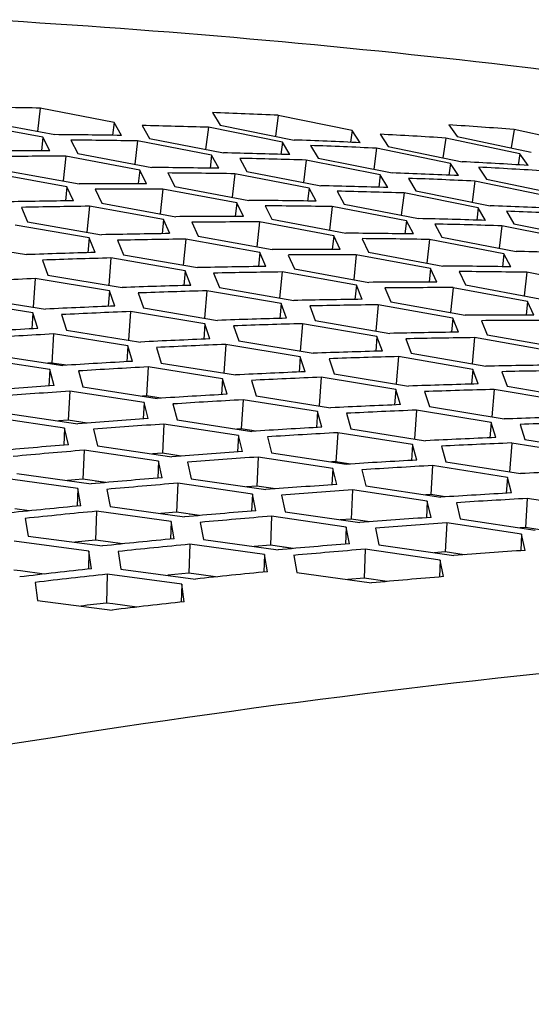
# Model space of a CAD drawing. Header units: millimetres. Extents: x 0 to 420, y 0 to 297.
# Tile 481 of 514: x 353.8 to 355.53, y 249.34 to 252.66. Entities that reach past the tile are written whole.
import ezdxf

# ---------------------------------------------------------------- set-up
doc = ezdxf.new("R2010")
doc.units = ezdxf.units.MM
doc.header["$LTSCALE"] = 23.1
doc.layers.get('0').update_dxf_attribs({"linetype": 'CONTINUOUS'})

msp = doc.modelspace()

# ---------------------------------------------------------------- linework, layer by layer
at = {"color": 7, "linetype": 'Continuous'}
for p, q in [((353.8666, 252.3662), (353.8575, 252.2873)), ((354.6708, 252.3416), (354.6611, 252.271)), ((354.116, 252.3179), (354.1108, 252.2741)), ((354.4349, 252.3013), (354.4254, 252.2264)), ((353.875, 252.2676), (353.87, 252.2217)), ((354.9207, 252.2901), (354.9151, 252.2505)), ((355.2374, 252.265), (355.2274, 252.1984)), ((355.468, 252.2938), (355.458, 252.2314)), ((354.1956, 252.2552), (354.1864, 252.1761)), ((354.6848, 252.2514), (354.6793, 252.2097)), ((355.0032, 252.2305), (354.9934, 252.1597)), ((353.9529, 252.2032), (353.9441, 252.12)), ((354.4454, 252.2069), (354.4402, 252.1631)), ((355.4876, 252.2118), (355.4819, 252.1744)), ((354.7656, 252.1903), (354.7561, 252.1152)), ((355.2535, 252.179), (355.2479, 252.1394)), ((354.2027, 252.1566), (354.1978, 252.1108)), ((354.5246, 252.1442), (354.5153, 252.0649)), ((355.0159, 252.1403), (355.0105, 252.0987)), ((353.9567, 252.1004), (353.9521, 252.0526)), ((355.3356, 252.1194), (355.3258, 252.0485)), ((354.2802, 252.0922), (354.2714, 252.0088)), ((354.7749, 252.0959), (354.7697, 252.0521)), ((355.0963, 252.0792), (355.0867, 252.004)), ((354.0325, 252.0344), (354.0242, 251.9467)), ((354.5305, 252.0456), (354.5255, 251.9998)), ((354.8535, 252.0332), (354.8443, 251.9538)), ((355.3471, 252.0293), (355.3416, 251.9876)), ((354.2827, 251.9894), (354.2781, 251.9416)), ((354.6074, 251.9813), (354.5986, 251.8976)), ((355.1043, 251.9849), (355.0991, 251.9411)), ((355.4269, 251.9682), (355.4173, 251.8928)), ((354.8582, 251.9346), (354.8532, 251.8888)), ((354.0318, 251.9273), (354.0274, 251.8775)), ((354.358, 251.9234), (354.3497, 251.8356)), ((355.1825, 251.9222), (355.1732, 251.8426)), ((354.6088, 251.8784), (354.6041, 251.8306)), ((354.9347, 251.8703), (354.9258, 251.7865)), ((355.4338, 251.8739), (355.4285, 251.8301)), ((354.1054, 251.8596), (354.0977, 251.7675)), ((354.3561, 251.8163), (354.3517, 251.7665)), ((354.6836, 251.8124), (354.6752, 251.7244)), ((355.1859, 251.8236), (355.181, 251.7778)), ((355.5115, 251.8112), (355.5022, 251.7314)), ((353.8496, 251.7899), (353.8426, 251.6935)), ((354.9348, 251.7674), (354.9301, 251.7196)), ((354.1002, 251.7481), (354.0962, 251.6964)), ((354.4292, 251.7486), (354.4215, 251.6563)), ((355.2619, 251.7593), (355.2531, 251.6753)), ((354.6804, 251.7053), (354.676, 251.6555)), ((355.0091, 251.7014), (355.0008, 251.6132)), ((355.5137, 251.7127), (355.5087, 251.6668)), ((353.8412, 251.674), (353.8377, 251.6203)), ((354.1717, 251.6788), (354.1647, 251.5822)), ((354.4227, 251.6371), (354.4188, 251.5853)), ((354.753, 251.6376), (354.7453, 251.5451)), ((355.2608, 251.6565), (355.2561, 251.6086)), ((353.911, 251.6029), (353.905, 251.5047)), ((354.4938, 251.5677), (354.4867, 251.471)), ((355.0046, 251.5943), (355.0003, 251.5444)), ((355.3346, 251.5905), (355.3263, 251.502)), ((354.162, 251.5628), (354.1585, 251.5092)), ((353.905, 251.5047), (353.8925, 251.504)), ((353.9535, 251.497), (353.905, 251.5047)), ((353.9467, 251.4981), (353.9427, 251.4987)), ((354.7453, 251.526), (354.7414, 251.4743)), ((355.0768, 251.5266), (355.0691, 251.4339)), ((353.8982, 251.4825), (353.8952, 251.427)), ((353.9535, 251.497), (353.9467, 251.4981)), ((354.2314, 251.4917), (354.2253, 251.3936)), ((355.3289, 251.4832), (355.3246, 251.4334)), ((354.4828, 251.4517), (354.4793, 251.398)), ((354.8159, 251.4566), (354.8088, 251.3597)), ((353.966, 251.4097), (353.961, 251.3116)), ((355.0679, 251.415), (355.0639, 251.3632)), ((355.4007, 251.4155), (355.3929, 251.3226)), ((354.2253, 251.3936), (354.2118, 251.3928)), ((354.2173, 251.3713), (354.2143, 251.3157)), ((354.2739, 251.3859), (354.2253, 251.3936)), ((354.2739, 251.3859), (354.2672, 251.3869)), ((354.5517, 251.3806), (354.5457, 251.2824)), ((354.8037, 251.3406), (354.8002, 251.2869)), ((355.1379, 251.3455), (355.1309, 251.2484)), ((353.961, 251.3116), (353.928, 251.3093)), ((354.0244, 251.3019), (353.961, 251.3116)), ((355.3904, 251.3039), (355.3865, 251.2521)), ((353.9487, 251.2847), (353.9462, 251.2273)), ((354.2846, 251.2984), (354.2796, 251.2003)), ((354.5457, 251.2824), (354.531, 251.2816)), ((354.5943, 251.2747), (354.5457, 251.2824)), ((354.5876, 251.2758), (354.5816, 251.2767)), ((354.8721, 251.2694), (354.866, 251.1712)), ((354.5364, 251.26), (354.5334, 251.2045)), ((355.46, 251.2344), (355.4529, 251.1362)), ((354.0144, 251.21), (354.0105, 251.112)), ((354.2796, 251.2003), (354.2455, 251.1979)), ((354.3431, 251.1906), (354.2796, 251.2003)), ((355.1245, 251.2294), (355.121, 251.1757)), ((354.266, 251.1733), (354.2636, 251.116)), ((354.6032, 251.1871), (354.5982, 251.089)), ((354.866, 251.1712), (354.8503, 251.1704)), ((354.9147, 251.1635), (354.866, 251.1712)), ((354.8554, 251.1488), (354.8525, 251.0932)), ((354.908, 251.1646), (354.901, 251.1657)), ((355.1924, 251.1582), (355.1864, 251.0601)), ((354.0105, 251.112), (353.9584, 251.1077)), ((354.0878, 251.1008), (354.0105, 251.112)), ((354.0878, 251.1008), (354.0524, 251.1059)), ((355.4453, 251.1183), (355.4418, 251.0646)), ((353.9928, 251.0804), (353.9909, 251.0213)), ((354.3313, 251.0986), (354.3274, 251.0006)), ((354.5982, 251.089), (354.563, 251.0866)), ((354.6618, 251.0794), (354.5982, 251.089)), ((354.9218, 251.0758), (354.9168, 250.9777)), ((354.5834, 251.062), (354.5809, 251.0046)), ((355.1864, 251.0601), (355.1696, 251.0591)), ((355.1745, 251.0375), (355.1715, 250.982)), ((355.2351, 251.0524), (355.1864, 251.0601)), ((355.2352, 251.0524), (355.2284, 251.0534)), ((355.5128, 251.0471), (355.5067, 250.9489)), ((353.8285, 251.0051), (353.7804, 251.0118)), ((354.0564, 251.0039), (354.0536, 250.906)), ((354.3274, 251.0006), (354.2741, 250.9962)), ((354.3274, 251.0006), (354.2741, 250.9962)), ((354.4048, 250.9894), (354.3274, 251.0006)), ((354.3084, 250.9689), (354.3065, 250.9098)), ((354.4048, 250.9894), (354.3693, 250.9945)), ((354.6481, 250.9872), (354.6442, 250.8892)), ((354.9168, 250.9777), (354.8805, 250.9752)), ((354.9805, 250.9681), (354.9168, 250.9777)), ((354.9007, 250.9506), (354.8983, 250.8932)), ((355.2404, 250.9646), (355.2354, 250.8665)), ((355.5067, 250.9489), (355.4889, 250.9479)), ((355.5556, 250.9412), (355.5067, 250.9489)), ((354.0536, 250.906), (353.9835, 250.8992)), ((354.0955, 250.9002), (354.0536, 250.906)), ((354.0955, 250.9002), (354.0536, 250.906)), ((354.1438, 250.8935), (354.0955, 250.9002)), ((355.4936, 250.9263), (355.4906, 250.8708)), ((354.0305, 250.8696), (354.0292, 250.8087)), ((354.3715, 250.8924), (354.3687, 250.7945)), ((354.6442, 250.8892), (354.5898, 250.8846)), ((354.6442, 250.8892), (354.5898, 250.8847)), ((354.7218, 250.878), (354.6442, 250.8892)), ((354.7218, 250.878), (354.6863, 250.8831)), ((354.965, 250.8758), (354.9611, 250.7778)), ((354.624, 250.8574), (354.6221, 250.7982)), ((355.2354, 250.8665), (355.198, 250.8639)), ((355.2181, 250.8392), (355.2156, 250.7819)), ((355.2992, 250.8568), (355.2354, 250.8665)), ((353.7995, 250.8022), (353.777, 250.8052)), ((353.879, 250.7917), (353.7995, 250.8022)), ((354.0921, 250.7913), (354.0904, 250.6935)), ((354.3687, 250.7945), (354.2974, 250.7875)), ((354.4107, 250.7887), (354.3687, 250.7945)), ((354.4591, 250.782), (354.4107, 250.7887)), ((354.9611, 250.7778), (354.9056, 250.7731)), ((354.9611, 250.7778), (354.9056, 250.7732)), ((355.0388, 250.7666), (354.9611, 250.7778)), ((354.3444, 250.7579), (354.3431, 250.697)), ((354.1119, 250.6906), (354.0904, 250.6935)), ((354.1926, 250.68), (354.1119, 250.6906))]:
    msp.add_line(p, q, dxfattribs=at)
at = {"color": 3, "linetype": 'Continuous'}
for p, q in [((354.116, 252.3179), (353.8666, 252.3662)), ((354.4481, 252.3508), (354.4745, 252.3084)), ((354.9207, 252.2901), (354.6708, 252.3416)), ((353.875, 252.2676), (353.6257, 252.3142)), ((353.6661, 252.3233), (353.9154, 252.2764)), ((354.1408, 252.2737), (354.116, 252.3179)), ((354.2108, 252.3072), (354.2357, 252.2633)), ((354.6848, 252.2514), (354.4349, 252.3013)), ((354.4745, 252.3084), (354.7243, 252.2582)), ((355.2473, 252.3094), (355.276, 252.2702)), ((353.8984, 252.2217), (353.875, 252.2676)), ((354.9478, 252.2491), (354.9207, 252.2901)), ((355.0152, 252.2775), (355.0425, 252.2367)), ((355.4876, 252.2118), (355.2374, 252.265)), ((355.276, 252.2702), (355.5263, 252.2167)), ((355.7182, 252.2389), (355.468, 252.2938)), ((353.9701, 252.2579), (353.9936, 252.2123)), ((354.4454, 252.2069), (354.1956, 252.2552)), ((354.2357, 252.2633), (354.4856, 252.2147)), ((354.7105, 252.2088), (354.6848, 252.2514)), ((354.7796, 252.2397), (354.8054, 252.1974)), ((355.2535, 252.179), (355.0032, 252.2305)), ((355.0425, 252.2367), (355.2928, 252.1848)), ((354.2027, 252.1566), (353.9529, 252.2032)), ((353.9936, 252.2123), (354.2434, 252.1654)), ((354.4697, 252.1627), (354.4454, 252.2069)), ((354.8054, 252.1974), (355.0558, 252.1472)), ((355.5157, 252.1724), (355.4876, 252.2118)), ((354.5405, 252.1962), (354.565, 252.1523)), ((355.0159, 252.1403), (354.7656, 252.1903)), ((355.2802, 252.138), (355.2535, 252.179)), ((355.3483, 252.1663), (355.3751, 252.1256)), ((353.9567, 252.1004), (353.707, 252.1454)), ((353.7482, 252.1554), (353.998, 252.1102)), ((354.2256, 252.1107), (354.2027, 252.1566)), ((354.2981, 252.1469), (354.3211, 252.1013)), ((354.7749, 252.0959), (354.5246, 252.1442)), ((354.565, 252.1523), (354.8153, 252.1037)), ((355.0412, 252.0977), (355.0159, 252.1403)), ((353.9782, 252.0529), (353.9567, 252.1004)), ((354.3211, 252.1013), (354.5714, 252.0544)), ((355.111, 252.1287), (355.1364, 252.0863)), ((355.5863, 252.0679), (355.3356, 252.1194)), ((355.3751, 252.1256), (355.6259, 252.0737)), ((354.0523, 252.0917), (354.074, 252.0445)), ((354.5305, 252.0456), (354.2802, 252.0922)), ((354.7987, 252.0517), (354.7749, 252.0959)), ((354.8702, 252.0852), (354.8942, 252.0413)), ((355.3471, 252.0293), (355.0963, 252.0792)), ((355.1364, 252.0863), (355.3872, 252.0361)), ((354.2827, 251.9894), (354.0325, 252.0344)), ((354.074, 252.0445), (354.3243, 251.9992)), ((354.5529, 251.9998), (354.5305, 252.0456)), ((354.6261, 252.0359), (354.6487, 251.9903)), ((355.1043, 251.9849), (354.8535, 252.0332)), ((354.8942, 252.0413), (355.145, 251.9927)), ((353.8033, 252.0306), (353.8236, 251.9817)), ((355.3718, 251.9867), (355.3471, 252.0293)), ((355.4424, 252.0176), (355.4673, 251.9753)), ((354.0318, 251.9273), (353.7816, 251.9707)), ((353.8236, 251.9817), (354.0738, 251.9381)), ((354.3038, 251.9419), (354.2827, 251.9894)), ((354.3786, 251.9807), (354.3998, 251.9335)), ((354.8582, 251.9346), (354.6074, 251.9813)), ((354.6487, 251.9903), (354.8994, 251.9434)), ((355.1277, 251.9407), (355.1043, 251.9849)), ((355.2, 251.9742), (355.2235, 251.9303)), ((355.6782, 251.9182), (355.4269, 251.9682)), ((355.4673, 251.9753), (355.7186, 251.9251)), ((354.3998, 251.9335), (354.6506, 251.8882)), ((354.8801, 251.8888), (354.8582, 251.9346)), ((353.5701, 251.913), (353.8202, 251.871)), ((354.0514, 251.8781), (354.0318, 251.9273)), ((354.1279, 251.9196), (354.1477, 251.8707)), ((354.6088, 251.8784), (354.358, 251.9234)), ((354.9541, 251.9249), (354.9762, 251.8793)), ((355.4338, 251.8739), (355.1825, 251.9222)), ((355.2235, 251.9303), (355.4747, 251.8817)), ((354.1477, 251.8707), (354.3984, 251.8271)), ((354.6293, 251.8309), (354.6088, 251.8784)), ((354.7049, 251.8697), (354.7257, 251.8225)), ((355.1859, 251.8236), (354.9347, 251.8703)), ((354.9762, 251.8793), (355.2275, 251.8324)), ((355.4566, 251.8297), (355.4338, 251.8739)), ((353.874, 251.8525), (353.8925, 251.8019)), ((354.3561, 251.8163), (354.1054, 251.8596)), ((353.8925, 251.8019), (354.143, 251.7599)), ((354.3752, 251.7671), (354.3561, 251.8163)), ((354.4525, 251.8086), (354.4718, 251.7597)), ((354.9348, 251.7674), (354.6836, 251.8124)), ((354.7257, 251.8225), (354.9769, 251.7772)), ((355.2074, 251.7778), (355.1859, 251.8236)), ((355.2821, 251.8139), (355.3038, 251.7684)), ((355.7632, 251.7629), (355.5115, 251.8112)), ((354.1002, 251.7481), (353.8496, 251.7899)), ((354.9549, 251.7199), (354.9348, 251.7674)), ((355.3038, 251.7684), (355.5555, 251.7215)), ((354.118, 251.6973), (354.1002, 251.7481)), ((354.1969, 251.7414), (354.2148, 251.6908)), ((354.6804, 251.7053), (354.4292, 251.7486)), ((354.4718, 251.7597), (354.723, 251.716)), ((355.0312, 251.7587), (355.0515, 251.7115)), ((355.5137, 251.7127), (355.2619, 251.7593)), ((353.8412, 251.674), (353.5907, 251.7141)), ((353.6341, 251.7271), (353.8845, 251.6868)), ((354.6991, 251.6561), (354.6804, 251.7053)), ((355.2608, 251.6565), (355.0091, 251.7014)), ((355.0515, 251.7115), (355.3032, 251.6662)), ((355.5347, 251.6668), (355.5137, 251.7127)), ((353.8576, 251.6214), (353.8412, 251.674)), ((353.9381, 251.6682), (353.9547, 251.616)), ((354.4227, 251.6371), (354.1717, 251.6788)), ((354.2148, 251.6908), (354.4659, 251.6489)), ((354.7771, 251.6975), (354.7959, 251.6486)), ((354.4401, 251.5862), (354.4227, 251.6371)), ((355.0046, 251.5943), (354.753, 251.6376)), ((354.7959, 251.6486), (355.0476, 251.605)), ((355.2804, 251.609), (355.2608, 251.6565)), ((355.3575, 251.6478), (355.3773, 251.6005)), ((354.162, 251.5628), (353.911, 251.6029)), ((353.9547, 251.616), (354.2057, 251.5756)), ((354.5197, 251.6304), (354.5372, 251.5798)), ((355.3773, 251.6005), (355.6295, 251.5553)), ((354.7453, 251.526), (354.4938, 251.5677)), ((354.5372, 251.5798), (354.7887, 251.5378)), ((355.0229, 251.5451), (355.0046, 251.5943)), ((355.1017, 251.5865), (355.12, 251.5376)), ((355.5868, 251.5455), (355.3346, 251.5905)), ((353.6915, 251.535), (353.9424, 251.4963)), ((354.178, 251.5103), (354.162, 251.5628)), ((354.2592, 251.5571), (354.2753, 251.5048)), ((355.12, 251.5376), (355.3721, 251.494)), ((353.8982, 251.4825), (353.6473, 251.5209)), ((354.2753, 251.5048), (354.5268, 251.4645)), ((354.7622, 251.4751), (354.7453, 251.526)), ((354.8426, 251.5193), (354.8596, 251.4687)), ((355.3289, 251.4832), (355.0768, 251.5266)), ((353.9129, 251.4282), (353.8982, 251.4825)), ((353.9956, 251.4778), (354.0104, 251.4238)), ((354.4828, 251.4517), (354.2314, 251.4917)), ((354.8596, 251.4687), (355.1116, 251.4268)), ((355.3467, 251.434), (355.3289, 251.4832)), ((355.4262, 251.4755), (355.4441, 251.4266)), ((354.4983, 251.3991), (354.4828, 251.4517)), ((354.5803, 251.446), (354.596, 251.3937)), ((355.0679, 251.415), (354.8159, 251.4566)), ((354.2173, 251.3713), (353.966, 251.4097)), ((354.0104, 251.4238), (354.2617, 251.3851)), ((355.0843, 251.364), (355.0679, 251.415)), ((355.1654, 251.4082), (355.1819, 251.3576)), ((355.6532, 251.3722), (355.4007, 251.4155)), ((355.4441, 251.4266), (355.6967, 251.383)), ((354.2315, 251.3169), (354.2173, 251.3713)), ((354.315, 251.3666), (354.3293, 251.3125)), ((354.8037, 251.3406), (354.5517, 251.3806)), ((354.596, 251.3937), (354.8479, 251.3534)), ((353.7425, 251.3366), (353.9937, 251.2996)), ((354.8187, 251.2879), (354.8037, 251.3406)), ((354.9014, 251.3349), (354.9166, 251.2825)), ((355.3904, 251.3039), (355.1379, 251.3455)), ((355.1819, 251.3576), (355.4345, 251.3157)), ((353.9487, 251.2847), (353.6975, 251.3214)), ((354.3293, 251.3125), (354.5811, 251.2739)), ((355.4063, 251.253), (355.3904, 251.3039)), ((353.9616, 251.2286), (353.9487, 251.2847)), ((354.0466, 251.281), (354.0596, 251.2252)), ((354.5364, 251.26), (354.2846, 251.2984)), ((355.1245, 251.2294), (354.8721, 251.2694)), ((354.9166, 251.2825), (355.169, 251.2423)), ((355.4883, 251.2972), (355.5043, 251.2466)), ((354.5501, 251.2057), (354.5364, 251.26)), ((354.6343, 251.2553), (354.6482, 251.2013)), ((355.713, 251.1928), (355.46, 251.2344)), ((355.5043, 251.2466), (355.7573, 251.2047)), ((354.266, 251.1733), (354.0144, 251.21)), ((354.0596, 251.2252), (354.3113, 251.1882)), ((354.6482, 251.2013), (354.9005, 251.1627)), ((355.139, 251.1768), (355.1245, 251.2294)), ((355.2225, 251.2237), (355.2372, 251.1714)), ((354.2785, 251.1172), (354.266, 251.1733)), ((354.3642, 251.1697), (354.3768, 251.1138)), ((354.8554, 251.1488), (354.6032, 251.1871)), ((355.2372, 251.1714), (355.4901, 251.1311)), ((354.8687, 251.0944), (354.8554, 251.1488)), ((354.9537, 251.1441), (354.9671, 251.09)), ((355.4453, 251.1183), (355.1924, 251.1582)), ((353.9928, 251.0804), (353.7413, 251.1155)), ((353.787, 251.1317), (354.0385, 251.0963)), ((354.3768, 251.1138), (354.6289, 251.0769)), ((355.4594, 251.0656), (355.4453, 251.1183)), ((354.0039, 251.0225), (353.9928, 251.0804)), ((354.0912, 251.0778), (354.1024, 251.0202)), ((354.5834, 251.062), (354.3313, 251.0986)), ((355.1745, 251.0375), (354.9218, 251.0758)), ((354.9671, 251.09), (355.2199, 251.0514)), ((354.5953, 251.0058), (354.5834, 251.062)), ((354.6819, 251.0583), (354.6939, 251.0024)), ((355.1873, 250.9831), (355.1745, 251.0375)), ((355.2731, 251.0329), (355.286, 250.9787)), ((355.7661, 251.0071), (355.5128, 251.0471)), ((354.3084, 250.9689), (354.0564, 251.0039)), ((354.1024, 251.0202), (354.3544, 250.9849)), ((354.6939, 251.0024), (354.9466, 250.9655)), ((353.8152, 250.9797), (353.8252, 250.9203)), ((354.319, 250.911), (354.3084, 250.9689)), ((354.9007, 250.9506), (354.6481, 250.9872)), ((355.286, 250.9787), (355.5393, 250.9402)), ((354.4071, 250.9663), (354.4178, 250.9086)), ((354.9122, 250.8944), (354.9007, 250.9506)), ((354.9995, 250.947), (355.0111, 250.891)), ((355.4936, 250.9263), (355.2404, 250.9646)), ((354.0305, 250.8696), (353.7787, 250.903)), ((353.8252, 250.9203), (354.077, 250.8866)), ((354.4178, 250.9086), (354.6703, 250.8734)), ((355.5059, 250.8718), (355.4936, 250.9263)), ((354.0399, 250.8099), (354.0305, 250.8696)), ((354.1294, 250.868), (354.1389, 250.8086)), ((354.624, 250.8574), (354.3715, 250.8924)), ((355.2181, 250.8392), (354.965, 250.8758)), ((355.0111, 250.891), (355.2642, 250.8542)), ((354.6341, 250.7994), (354.624, 250.8574)), ((354.723, 250.8548), (354.7332, 250.7971)), ((355.229, 250.783), (355.2181, 250.8392)), ((354.1389, 250.8086), (354.3912, 250.7749)), ((354.3444, 250.7579), (354.0921, 250.7913)), ((354.7332, 250.7971), (354.9862, 250.7619)), ((353.8489, 250.7634), (353.8571, 250.7022)), ((354.3532, 250.6981), (354.3444, 250.7579)), ((353.8571, 250.7022), (354.1092, 250.6702))]:
    msp.add_line(p, q, dxfattribs=at)
for centre, radius, start, end in [((353.4216, 224.4305), 27.9392, 89.08737, 89.54795), ((353.4382, 225.0594), 27.3101, 87.41308, 87.8807), ((353.5912, 224.6338), 27.6803, 88.2534, 88.7175), ((353.472, 225.6653), 26.7032, 85.71339, 86.18807), ((353.6942, 224.2395), 28.0377, 89.08737, 89.54795), ((353.6166, 225.2528), 27.0608, 86.56641, 87.03756), ((353.7487, 224.2013), 28.0574, 89.08737, 89.54795), ((353.7108, 224.8707), 27.4063, 87.41308, 87.8807), ((353.7654, 224.8329), 27.4255, 87.41308, 87.8807), ((353.8562, 223.8006), 28.4211, 89.91501, 90.37207), ((353.9107, 223.7622), 28.441, 89.91501, 90.37207), ((353.8638, 224.444), 27.7777, 88.2534, 88.7175), ((354.0213, 224.0104), 28.1558, 89.08737, 89.54795), ((353.9184, 224.406), 27.7972, 88.2534, 88.7175), ((353.8893, 225.0651), 27.156, 86.56641, 87.03756), ((353.9439, 225.0276), 27.175, 86.56641, 87.03756), ((354.0758, 223.9722), 28.1755, 89.08737, 89.54795), ((354.038, 224.6442), 27.5218, 87.41308, 87.8807), ((354.1833, 223.5701), 28.5406, 89.91501, 90.37207), ((354.1909, 224.2162), 27.8945, 88.2534, 88.7175), ((354.0925, 224.6065), 27.541, 87.41308, 87.8807), ((354.2378, 223.5317), 28.5605, 89.91501, 90.37207), ((354.2455, 224.1782), 27.914, 88.2534, 88.7175), ((354.35, 223.1234), 28.9319, 90.73633, 91.1899), ((354.4046, 223.0848), 28.952, 90.73633, 91.1899), ((354.3484, 223.7813), 28.274, 89.08737, 89.54795), ((354.4029, 223.7431), 28.2937, 89.08737, 89.54795), ((354.3651, 224.4178), 27.6373, 87.41308, 87.8807), ((354.5104, 223.3397), 28.6601, 89.91501, 90.37207), ((354.4197, 224.38), 27.6565, 87.41308, 87.8807), ((354.5649, 223.3012), 28.6801, 89.91501, 90.37207), ((354.5181, 223.9884), 28.0113, 88.2534, 88.7175), ((354.5726, 223.9505), 28.0308, 88.2534, 88.7175), ((354.6771, 222.8916), 29.0528, 90.73633, 91.1899), ((354.6754, 223.5522), 28.3921, 89.08737, 89.54795), ((354.7317, 222.8529), 29.0729, 90.73633, 91.1899), ((354.73, 223.514), 28.4118, 89.08737, 89.54795), ((354.8488, 222.4372), 29.4517, 91.55136, 92.00145), ((354.8374, 223.1092), 28.7796, 89.91501, 90.37207), ((354.892, 223.0708), 28.7996, 89.91501, 90.37207), ((354.8452, 223.7606), 28.1281, 88.2534, 88.7175), ((354.9033, 222.3983), 29.4721, 91.55136, 92.00145), ((355.0025, 223.323), 28.5103, 89.08737, 89.54795), ((355.0042, 222.6597), 29.1737, 90.73633, 91.1899), ((355.0587, 222.621), 29.1938, 90.73633, 91.1899), ((355.057, 223.2848), 28.53, 89.08737, 89.54795), ((355.08, 221.9378), 29.8774, 92.36013, 92.80676), ((355.1759, 222.2039), 29.574, 91.55136, 92.00145), ((355.1645, 222.8787), 28.8992, 89.91501, 90.37207), ((355.2304, 222.1651), 29.5944, 91.55136, 92.00145), ((355.219, 222.8403), 28.9191, 89.91501, 90.37207), ((355.3313, 222.4278), 29.2946, 90.73633, 91.1899), ((355.3858, 222.3892), 29.3147, 90.73633, 91.1899), ((355.3526, 221.7422), 29.9805, 92.36013, 92.80676), ((355.4071, 221.7031), 30.0011, 92.36013, 92.80676), ((355.4916, 222.6482), 29.0187, 89.91501, 90.37207), ((355.503, 221.9707), 29.6963, 91.55136, 92.00145), ((355.5576, 221.9318), 29.7167, 91.55136, 92.00145), ((355.5461, 222.6098), 29.0386, 89.91501, 90.37207), ((355.5345, 221.2747), 30.393, 93.16268, 93.60586), ((355.589, 221.2353), 30.4139, 93.16268, 93.60586), ((355.6584, 222.1959), 29.4154, 90.73633, 91.1899), ((355.6798, 221.5075), 30.1043, 92.36013, 92.80676), ((355.7343, 221.4684), 30.1249, 92.36013, 92.80676), ((355.7129, 222.1573), 29.4356, 90.73633, 91.1899), ((355.8302, 221.7374), 29.8186, 91.55136, 92.00145), ((355.8617, 221.0385), 30.5182, 93.16268, 93.60586), ((355.8847, 221.6985), 29.839, 91.55136, 92.00145), ((355.9163, 220.9992), 30.5391, 93.16268, 93.60586), ((356.007, 221.2728), 30.228, 92.36013, 92.80676), ((355.9855, 221.9641), 29.5363, 90.73633, 91.1899), ((356.04, 221.9254), 29.5565, 90.73633, 91.1899), ((356.0615, 221.2337), 30.2486, 92.36013, 92.80676), ((356.1573, 221.5041), 29.9409, 91.55136, 92.00145), ((356.0489, 220.5641), 30.938, 93.95904, 94.39881), ((356.1035, 220.5245), 30.9591, 93.95904, 94.39881), ((356.189, 220.8024), 30.6434, 93.16268, 93.60586), ((356.2118, 221.4652), 29.9613, 91.55136, 92.00145), ((356.2435, 220.763), 30.6642, 93.16268, 93.60586), ((356.3342, 221.0381), 30.3517, 92.36013, 92.80676), ((356.3887, 220.999), 30.3723, 92.36013, 92.80676), ((356.3763, 220.3265), 31.0646, 93.95904, 94.39881), ((356.4844, 221.2708), 30.0632, 91.55136, 92.00145), ((356.5389, 221.232), 30.0836, 91.55136, 92.00145), ((356.4308, 220.2869), 31.0857, 93.95904, 94.39881), ((356.5162, 220.5662), 30.7685, 93.16268, 93.60586), ((356.5708, 220.5269), 30.7894, 93.16268, 93.60586), ((356.6613, 220.8034), 30.4754, 92.36013, 92.80676), ((356.7159, 220.7643), 30.4961, 92.36013, 92.80676), ((356.5689, 219.8453), 31.4915, 94.74926, 95.18563), ((356.6235, 219.8054), 31.5128, 94.74926, 95.18563), ((356.7036, 220.0889), 31.1912, 93.95904, 94.39881), ((356.7582, 220.0493), 31.2123, 93.95904, 94.39881), ((356.8435, 220.3301), 30.8937, 93.16268, 93.60586), ((356.898, 220.2907), 30.9146, 93.16268, 93.60586), ((356.9885, 220.5687), 30.5992, 92.36013, 92.80676), ((356.8964, 219.6062), 31.6196, 94.74926, 95.18563), ((356.951, 219.5664), 31.6409, 94.74926, 95.18563), ((357.031, 219.8513), 31.3179, 93.95904, 94.39881), ((357.0855, 219.8117), 31.339, 93.95904, 94.39881), ((357.1707, 220.094), 31.0189, 93.16268, 93.60586), ((357.2253, 220.0546), 31.0397, 93.16268, 93.60586), ((357.0947, 219.1186), 32.0533, 95.53338, 95.9664), ((357.1493, 219.0785), 32.0749, 95.53338, 95.9664), ((357.2239, 219.3671), 31.7477, 94.74926, 95.18563), ((357.2785, 219.3273), 31.769, 94.74926, 95.18563), ((357.3583, 219.6137), 31.4445, 93.95904, 94.39881), ((357.4129, 219.5741), 31.4656, 93.95904, 94.39881), ((357.4223, 218.878), 32.183, 95.53338, 95.9664), ((357.4769, 218.8379), 32.2046, 95.53338, 95.9664), ((357.5513, 219.128), 31.8758, 94.74926, 95.18563), ((357.6059, 219.0882), 31.8971, 94.74926, 95.18563), ((357.6857, 219.376), 31.5711, 93.95904, 94.39881), ((357.6263, 218.3841), 32.6235, 96.31147, 96.74115), ((357.6809, 218.3438), 32.6453, 96.31147, 96.74115), ((357.7499, 218.6374), 32.3126, 95.53338, 95.9664), ((357.8788, 218.889), 32.0039, 94.74926, 95.18563), ((357.954, 218.1421), 32.7546, 96.31147, 96.74115)]:
    msp.add_arc(centre, radius, start, end, dxfattribs=at)
at = {"color": 7, "linetype": 'Continuous'}
msp.add_arc((357.6627, 218.3937), 32.4967, 96.31127, 96.4659, dxfattribs=at)
at = {"color": 3, "linetype": 'Continuous'}
msp.add_open_spline([(353.7004, 252.6648), (354.2839, 252.6302), (356.5213, 252.4352), (358.7402, 251.9794), (360.3215, 251.4699)], degree=3, knots=[0, 0, 0, 0, 0.260275, 1, 1, 1, 1], dxfattribs=at)
at = {"color": 7, "linetype": 'Continuous'}
msp.add_open_spline([(349.424, 249.2423), (349.9541, 249.3952), (352.0449, 249.95), (354.1854, 250.3216), (355.7889, 250.48)], degree=3, knots=[0, 0, 0, 0, 0.255082, 1, 1, 1, 1], dxfattribs=at)

doc.saveas('drawing.dxf')
